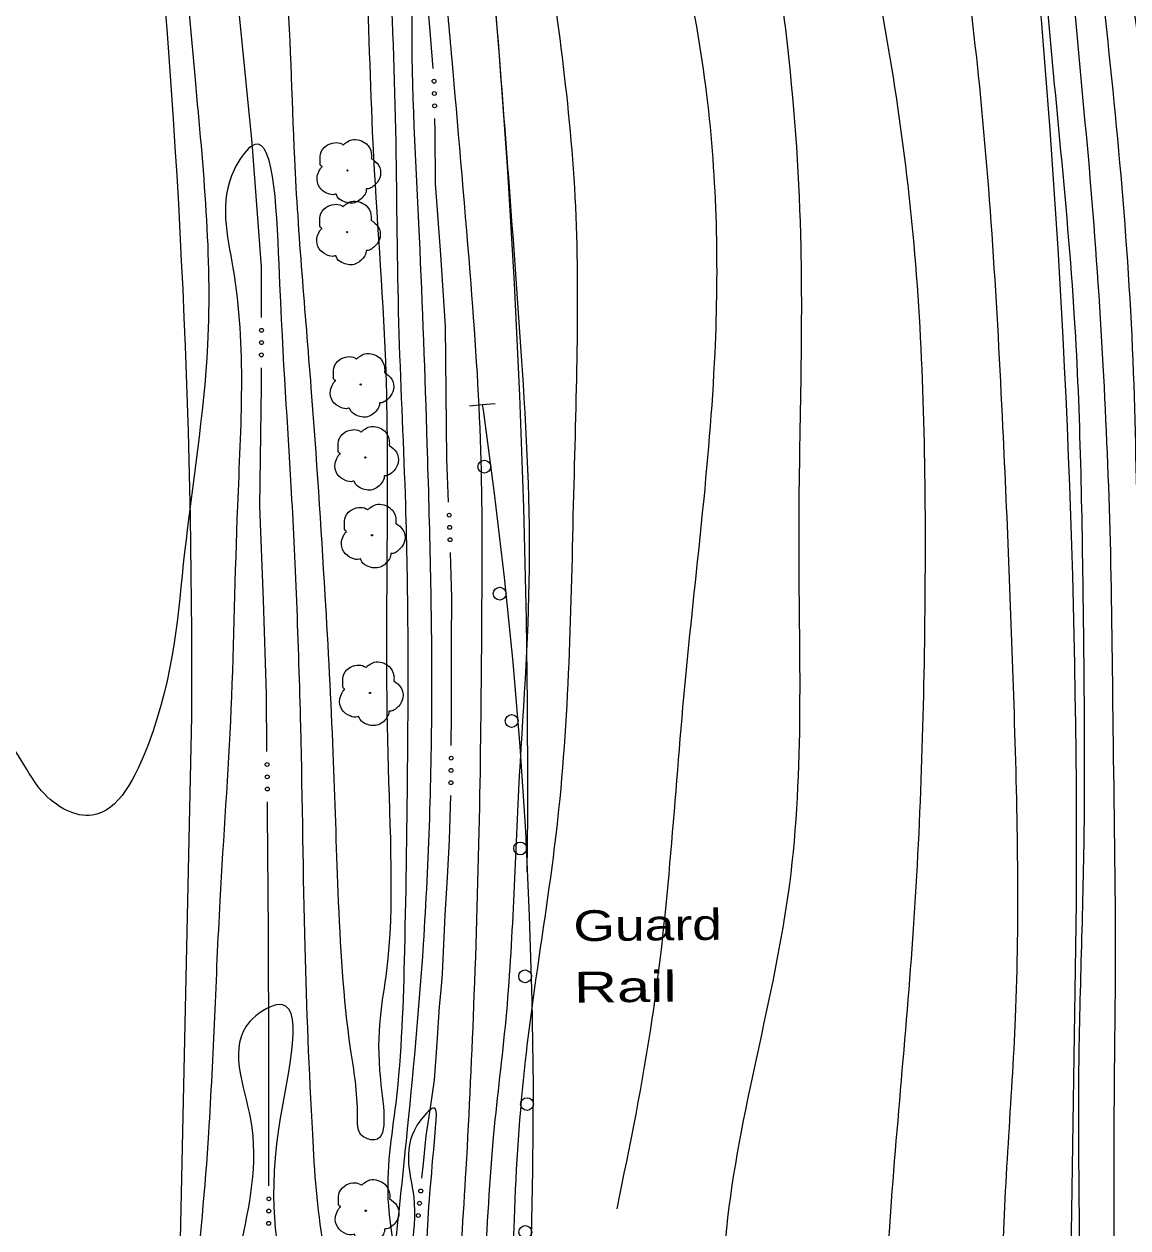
# Model space of a CAD drawing. Extents: x 2361708 to 2370558, y 6977955 to 6991887.
# Drawn here: x 2366247.3 to 2366419.7, y 6986817.7 to 6987005.8 of the extents above; entities that cross this region are included whole.
import ezdxf

# ---------------------------------------------------------------- set-up
doc = ezdxf.new("R2010")
doc.units = 0
doc.header["$LTSCALE"] = 1.9
for name, color, linetype, lineweight in [('2', 7, 'Continuous', 25), ('25', 7, 'Continuous', 25), ('29', 7, 'Continuous', 13), ('31', 7, 'Continuous', 13), ('35', 7, 'Continuous', 13), ('4', 7, 'Continuous', 25)]:
    doc.layers.add(name, color=color, linetype=linetype, lineweight=lineweight)

msp = doc.modelspace()

# ---------------------------------------------------------------- linework, layer by layer
at = {"layer": '2'}
for p, q in [((2366271.182, 6986788.887), (2366273.547, 6986897.615)), ((2366410.451, 6986784.412), (2366411.7, 6986868.509))]:
    msp.add_line(p, q, dxfattribs=at)
for centre, radius, start, end in [((2364945.32, 6986903.588), 1328.24, 359.74234, 12.02279), ((2364860.038, 6986876.125), 1551.681, 359.71875, 10.70321), ((2364876.937, 6986887.836), 1449.07, 359.42682, 10.50551)]:
    msp.add_arc(centre, radius, start, end, dxfattribs=at)
at = {"layer": '25'}
msp.add_line((2366314.071, 6986893.1), (2366314.07, 6986893.23), dxfattribs=at)
for points in [[(2366311.225, 6986998.849), (2366310.862, 6987003.365), (2366310.352, 6987009.69), (2366309.933, 6987015.917), (2366309.523, 6987022.143), (2366309.213, 6987026.421), (2366308.842, 6987030.687), (2366307.956, 6987036.559), (2366307.02, 6987042.43), (2366306.506, 6987046.996), (2366306.033, 6987051.562), (2366305.525, 6987056.627), (2366305.337, 6987058.525)], [(2366284.424, 6986959.931), (2366284.429, 6986967.852), (2366282.994, 6986987.229), (2366281.04, 6987006.572), (2366279.635, 6987019.709)], [(2366313.64, 6986931.068), (2366313.346, 6986937.856), (2366313.257, 6986948.205), (2366313.148, 6986958.555), (2366312.422, 6986969.708), (2366311.626, 6986980.851), (2366311.549, 6986988.951), (2366311.5, 6986991.011)], [(2366285.28, 6986892.116), (2366285.184, 6986901.106), (2366284.714, 6986915.792), (2366284.145, 6986930.477), (2366284.417, 6986949.171), (2366284.419, 6986952.091)], [(2366314.07, 6986893.23), (2366314.078, 6986897.661), (2366314.086, 6986902.081), (2366314.119, 6986909.122), (2366314.152, 6986916.152), (2366313.935, 6986923.23)], [(2366285.585, 6986824.276), (2366285.597, 6986826.226), (2366285.567, 6986845.087), (2366285.508, 6986863.947), (2366285.381, 6986882.527), (2366285.364, 6986884.277)], [(2366309.485, 6986825.474), (2366309.713, 6986827.806), (2366310.132, 6986832.08), (2366310.801, 6986836.456), (2366311.449, 6986840.843), (2366311.865, 6986846.577), (2366312.25, 6986852.311), (2366312.485, 6986854.873), (2366312.701, 6986857.435), (2366312.917, 6986862.008), (2366313.114, 6986866.59), (2366313.488, 6986872.473), (2366313.812, 6986878.357), (2366313.976, 6986885.259)]]:
    msp.add_lwpolyline(points, dxfattribs=at)
for centre in [(2366311.377, 6986996.84), (2366311.418, 6986994.92), (2366311.459, 6986993.001), (2366284.421, 6986957.93), (2366284.419, 6986956.01), (2366284.417, 6986954.09), (2366313.73, 6986929.063), (2366313.814, 6986927.145), (2366313.875, 6986925.226), (2366314.048, 6986891.105), (2366285.302, 6986890.111), (2366314.027, 6986889.185), (2366285.323, 6986888.191), (2366314.006, 6986887.265), (2366285.344, 6986886.271), (2366309.299, 6986823.484), (2366285.571, 6986822.271), (2366309.106, 6986821.573), (2366285.559, 6986820.351), (2366308.913, 6986819.663), (2366285.546, 6986818.431)]:
    msp.add_circle(centre, 0.3, dxfattribs=at)
at = {"layer": '29'}
for centre in [(2366297.856, 6986982.89), (2366297.808, 6986973.259), (2366299.925, 6986949.468), (2366300.653, 6986938.065), (2366301.669, 6986925.914), (2366301.383, 6986901.28), (2366300.713, 6986820.41)]:
    msp.add_circle(centre, 0.1, dxfattribs=at)
for points in [[(2366293.891, 6986983.463), (2366293.911, 6986983.473), (2366293.83, 6986983.542), (2366293.594, 6986984.17), (2366293.632, 6986985.45), (2366294.52, 6986986.749), (2366295.825, 6986987.231), (2366296.947, 6986987.042), (2366297.178, 6986986.914), (2366297.248, 6986986.915), (2366297.297, 6986986.955), (2366297.645, 6986987.248), (2366298.511, 6986987.697), (2366299.721, 6986987.628), (2366300.837, 6986987.039), (2366301.571, 6986985.616), (2366301.579, 6986984.756)], [(2366301.569, 6986984.776), (2366302.709, 6986983.717), (2366302.994, 6986982.129), (2366302.286, 6986980.802), (2366301.632, 6986980.256), (2366300.963, 6986980.04), (2366300.814, 6986980.028), (2366300.795, 6986979.918), (2366300.474, 6986979.015), (2366298.934, 6986977.851), (2366297.041, 6986978.132), (2366296.143, 6986979.074), (2366296.071, 6986979.203), (2366295.952, 6986979.182), (2366294.74, 6986979.3), (2366293.471, 6986980.299), (2366293.125, 6986981.936), (2366293.496, 6986982.959), (2366293.821, 6986983.402), (2366293.891, 6986983.453)], [(2366293.843, 6986973.832), (2366293.862, 6986973.842), (2366293.782, 6986973.911), (2366293.546, 6986974.539), (2366293.583, 6986975.819), (2366294.471, 6986977.118), (2366295.776, 6986977.6), (2366296.898, 6986977.411), (2366297.13, 6986977.283), (2366297.2, 6986977.284), (2366297.249, 6986977.325), (2366297.596, 6986977.618), (2366298.462, 6986978.066), (2366299.673, 6986977.998), (2366300.789, 6986977.408), (2366301.522, 6986975.985), (2366301.53, 6986975.125)], [(2366301.52, 6986975.145), (2366302.66, 6986974.085), (2366302.945, 6986972.498), (2366302.238, 6986971.172), (2366301.583, 6986970.625), (2366300.915, 6986970.409), (2366300.766, 6986970.397), (2366300.747, 6986970.287), (2366300.425, 6986969.384), (2366298.886, 6986968.22), (2366296.993, 6986968.501), (2366296.094, 6986969.443), (2366296.023, 6986969.572), (2366295.903, 6986969.551), (2366294.692, 6986969.669), (2366293.422, 6986970.668), (2366293.077, 6986972.304), (2366293.447, 6986973.328), (2366293.773, 6986973.771), (2366293.843, 6986973.821)], [(2366295.959, 6986950.041), (2366295.979, 6986950.051), (2366295.898, 6986950.12), (2366295.662, 6986950.748), (2366295.7, 6986952.028), (2366296.588, 6986953.327), (2366297.893, 6986953.809), (2366299.015, 6986953.62), (2366299.246, 6986953.492), (2366299.316, 6986953.493), (2366299.366, 6986953.534), (2366299.713, 6986953.827), (2366300.579, 6986954.275), (2366301.79, 6986954.207), (2366302.905, 6986953.617), (2366303.639, 6986952.194), (2366303.647, 6986951.334)], [(2366303.637, 6986951.354), (2366304.777, 6986950.294), (2366305.062, 6986948.707), (2366304.354, 6986947.381), (2366303.7, 6986946.835), (2366303.032, 6986946.618), (2366302.882, 6986946.607), (2366302.863, 6986946.496), (2366302.541, 6986945.593), (2366301.003, 6986944.428), (2366299.11, 6986944.71), (2366298.211, 6986945.652), (2366298.14, 6986945.781), (2366298.02, 6986945.76), (2366296.809, 6986945.879), (2366295.539, 6986946.877), (2366295.193, 6986948.513), (2366295.564, 6986949.537), (2366295.89, 6986949.98), (2366295.959, 6986950.031)], [(2366296.687, 6986938.637), (2366296.708, 6986938.648), (2366296.627, 6986938.716), (2366296.391, 6986939.345), (2366296.428, 6986940.625), (2366297.316, 6986941.923), (2366298.622, 6986942.406), (2366299.744, 6986942.216), (2366299.975, 6986942.088), (2366300.045, 6986942.089), (2366300.095, 6986942.129), (2366300.442, 6986942.423), (2366301.308, 6986942.871), (2366302.518, 6986942.803), (2366303.634, 6986942.213), (2366304.368, 6986940.79), (2366304.376, 6986939.93)], [(2366304.365, 6986939.95), (2366305.505, 6986938.891), (2366305.79, 6986937.304), (2366305.083, 6986935.977), (2366304.428, 6986935.431), (2366303.76, 6986935.214), (2366303.611, 6986935.203), (2366303.592, 6986935.093), (2366303.27, 6986934.19), (2366301.731, 6986933.025), (2366299.838, 6986933.307), (2366298.939, 6986934.248), (2366298.868, 6986934.378), (2366298.748, 6986934.357), (2366297.537, 6986934.475), (2366296.268, 6986935.473), (2366295.922, 6986937.11), (2366296.292, 6986938.133), (2366296.618, 6986938.577), (2366296.687, 6986938.627)], [(2366297.703, 6986926.486), (2366297.723, 6986926.496), (2366297.642, 6986926.566), (2366297.406, 6986927.193), (2366297.444, 6986928.474), (2366298.332, 6986929.772), (2366299.637, 6986930.254), (2366300.759, 6986930.065), (2366300.991, 6986929.938), (2366301.061, 6986929.938), (2366301.11, 6986929.979), (2366301.457, 6986930.272), (2366302.323, 6986930.72), (2366303.534, 6986930.652), (2366304.649, 6986930.062), (2366305.383, 6986928.639), (2366305.391, 6986927.779)], [(2366305.381, 6986927.799), (2366306.521, 6986926.74), (2366306.806, 6986925.153), (2366306.099, 6986923.826), (2366305.444, 6986923.279), (2366304.776, 6986923.063), (2366304.626, 6986923.052), (2366304.607, 6986922.942), (2366304.286, 6986922.038), (2366302.747, 6986920.874), (2366300.854, 6986921.156), (2366299.955, 6986922.097), (2366299.883, 6986922.227), (2366299.764, 6986922.206), (2366298.553, 6986922.324), (2366297.283, 6986923.322), (2366296.938, 6986924.959), (2366297.308, 6986925.982), (2366297.634, 6986926.426), (2366297.703, 6986926.476)], [(2366297.417, 6986901.852), (2366297.437, 6986901.862), (2366297.357, 6986901.931), (2366297.121, 6986902.56), (2366297.159, 6986903.84), (2366298.046, 6986905.138), (2366299.352, 6986905.621), (2366300.474, 6986905.431), (2366300.705, 6986905.304), (2366300.775, 6986905.304), (2366300.825, 6986905.345), (2366301.172, 6986905.638), (2366302.038, 6986906.087), (2366303.248, 6986906.018), (2366304.364, 6986905.428), (2366305.098, 6986904.006), (2366305.106, 6986903.146)], [(2366305.095, 6986903.166), (2366306.235, 6986902.106), (2366306.52, 6986900.519), (2366305.813, 6986899.192), (2366305.158, 6986898.646), (2366304.491, 6986898.429), (2366304.341, 6986898.418), (2366304.322, 6986898.308), (2366304, 6986897.405), (2366302.461, 6986896.24), (2366300.569, 6986896.522), (2366299.669, 6986897.464), (2366299.598, 6986897.593), (2366299.478, 6986897.571), (2366298.267, 6986897.69), (2366296.998, 6986898.688), (2366296.652, 6986900.325), (2366297.022, 6986901.348), (2366297.348, 6986901.791), (2366297.418, 6986901.842)], [(2366296.747, 6986820.982), (2366296.767, 6986820.992), (2366296.687, 6986821.061), (2366296.451, 6986821.689), (2366296.489, 6986822.97), (2366297.376, 6986824.268), (2366298.681, 6986824.75), (2366299.803, 6986824.561), (2366300.035, 6986824.434), (2366300.105, 6986824.434), (2366300.154, 6986824.475), (2366300.502, 6986824.768), (2366301.367, 6986825.216), (2366302.578, 6986825.148), (2366303.693, 6986824.559), (2366304.427, 6986823.135), (2366304.436, 6986822.275)], [(2366304.425, 6986822.295), (2366305.565, 6986821.236), (2366305.85, 6986819.648), (2366305.143, 6986818.322), (2366304.488, 6986817.776), (2366303.82, 6986817.559), (2366303.67, 6986817.548), (2366303.651, 6986817.437), (2366303.33, 6986816.535), (2366301.791, 6986815.37), (2366299.898, 6986815.652), (2366298.999, 6986816.593), (2366298.928, 6986816.723), (2366298.808, 6986816.702), (2366297.597, 6986816.82), (2366296.328, 6986817.818), (2366295.982, 6986819.455), (2366296.352, 6986820.478), (2366296.678, 6986820.921), (2366296.748, 6986820.972)]]:
    msp.add_spline(points, degree=3, dxfattribs=at)
at = {"layer": '31', "lineweight": 25}
for points in [[(2366423.685, 6986976.308), (2366422.868, 6986989.661), (2366420.396, 6987010.868), (2366417.547, 6987037.992), (2366415.056, 6987062.26), (2366412.942, 6987080.611), (2366409.715, 6987107.511), (2366406.445, 6987133.771), (2366404.868, 6987152.417), (2366404.732, 6987169.856), (2366403.616, 6987185.157), (2366401.64, 6987200.539), (2366399.406, 6987222.928)], [(2366339.962, 6986820.723), (2366345.46, 6986850.347), (2366350.546, 6986902.248), (2366355.26, 6986954.416), (2366353.976, 6986994.735), (2366345.324, 6987036.925), (2366335.08, 6987076.199), (2366334.203, 6987080.031)]]:
    msp.add_spline(points, degree=3, dxfattribs=at)
at = {"layer": '35'}
for points in [[(2366380.911, 6986785.251), (2366382.268, 6986813.966), (2366386.258, 6986864.446), (2366388.083, 6986917.526), (2366386.465, 6986969.843), (2366379.229, 6987018.737), (2366369.571, 6987062.657), (2366359.499, 6987118.434), (2366346.515, 6987163.982), (2366332.996, 6987216.326), (2366322.272, 6987255.606), (2366306.828, 6987311.562), (2366294.337, 6987352.575), (2366279.272, 6987408.674), (2366266.557, 6987447.065), (2366255.8, 6987497.105), (2366243.505, 6987538.57), (2366229.92, 6987570.512), (2366220.701, 6987604.986), (2366213.335, 6987636.027), (2366209.054, 6987648.728), (2366203.114, 6987665.562), (2366199.061, 6987672.143), (2366195.396, 6987673.659), (2366195.379, 6987671.298), (2366196.729, 6987663.871), (2366200.485, 6987645.436), (2366204.141, 6987621.679), (2366208.485, 6987591.929), (2366212.795, 6987565.689), (2366219.387, 6987528.72), (2366222.005, 6987515.324), (2366226.955, 6987480.62), (2366230.794, 6987448.235), (2366225.64, 6987440.165), (2366221.723, 6987442.998), (2366219.635, 6987452.238), (2366213.475, 6987477.461), (2366207.959, 6987504.27), (2366198.991, 6987542.896), (2366189.212, 6987578.425), (2366181.456, 6987606.433), (2366172.602, 6987639.37), (2366166.417, 6987654.552), (2366165.282, 6987651.931), (2366167.702, 6987636.203), (2366172.874, 6987607.571), (2366179.239, 6987565.129), (2366184.776, 6987536.041), (2366190.372, 6987503.913), (2366193.368, 6987474.91), (2366195.333, 6987451.277), (2366193.344, 6987436.518), (2366187.295, 6987420.579), (2366179.405, 6987404.803), (2366172.549, 6987391.747), (2366170.736, 6987368.889), (2366168.132, 6987351.434), (2366167.618, 6987340.368), (2366167.813, 6987321.889), (2366167.884, 6987307.079), (2366167.184, 6987302.912)], [(2366605.33, 6987660.65), (2366601.264, 6987643.42), (2366593.794, 6987613.988), (2366590.939, 6987587.199), (2366588.616, 6987560.136), (2366580.462, 6987522.726), (2366579.843, 6987491.049), (2366575.306, 6987470.715), (2366565.174, 6987436.277), (2366552.608, 6987401.095), (2366544.276, 6987371.855), (2366537.811, 6987348.162), (2366529.062, 6987319.637), (2366520.114, 6987293.141), (2366509.107, 6987263.315), (2366499.734, 6987235.244), (2366491.956, 6987204.509), (2366481.776, 6987174), (2366473.269, 6987148.368), (2366465.75, 6987124.115), (2366458.983, 6987094.339), (2366454.672, 6987067.107), (2366449.104, 6987041.713), (2366445.302, 6987012.455), (2366443.669, 6987001.209), (2366441.338, 6986973.925), (2366438.117, 6986940.503), (2366436.513, 6986900.986), (2366432.843, 6986859.919), (2366431.049, 6986821.46), (2366428.558, 6986790.015), (2366426.411, 6986768.764), (2366423.202, 6986764.393), (2366423.374, 6986774.745), (2366423.206, 6986791.354), (2366422.028, 6986809.924), (2366422.687, 6986826.901), (2366422.569, 6986860.271), (2366422.142, 6986892.519), (2366421.334, 6986921.813), (2366420.633, 6986951.288), (2366418.659, 6986982.19), (2366415.61, 6987012.463), (2366412.678, 6987040.036), (2366409.496, 6987073.837), (2366405.13, 6987105.998), (2366400.899, 6987139.688), (2366398.083, 6987167.643), (2366394.775, 6987192.593), (2366392.037, 6987220.688), (2366385.761, 6987258.03), (2366382.795, 6987292.354), (2366380.169, 6987325.59), (2366377.087, 6987351.973), (2366371.972, 6987389.225), (2366368.653, 6987413.315), (2366362.003, 6987452.084), (2366356.911, 6987486.987), (2366355.465, 6987509.714), (2366352.146, 6987533.734), (2366348.578, 6987567.121), (2366345.428, 6987588.063), (2366339.053, 6987621.133), (2366336.058, 6987643.716), (2366335.428, 6987658.46)], [(2366410.596, 6986783.884), (2366411.994, 6986806.188), (2366412.054, 6986837.681), (2366412.866, 6986876.3), (2366412.783, 6986914.511), (2366411.412, 6986959.77), (2366406.621, 6987015.517), (2366404.473, 6987046.758), (2366399.257, 6987093.691), (2366394.175, 6987130.584), (2366389.629, 6987171.103), (2366385.137, 6987198.612), (2366382.951, 6987218.192), (2366379.142, 6987247.387), (2366375.235, 6987273.431), (2366372.613, 6987294.627), (2366365.666, 6987334.113), (2366361.697, 6987362.367), (2366358.519, 6987384.277), (2366355.06, 6987409.346), (2366350.726, 6987440.266), (2366344.928, 6987469.432), (2366341.003, 6987491.946), (2366337.799, 6987516.486), (2366328.914, 6987570.534), (2366326.508, 6987597.503), (2366324.993, 6987622.14), (2366322.05, 6987645.592), (2366320.691, 6987657)], [(2366416.714, 6986784.192), (2366417.368, 6986800.499), (2366417.583, 6986832.593), (2366417.799, 6986859.286), (2366417.443, 6986895.655), (2366417.004, 6986924.982), (2366415.871, 6986952.512), (2366413.863, 6986981.654), (2366411.35, 6987009.372), (2366409.147, 6987037.022), (2366405.09, 6987071.355), (2366400.618, 6987110.375), (2366397.06, 6987138.472), (2366395.35, 6987160.497), (2366392.179, 6987184.768), (2366388.227, 6987209.201), (2366384.134, 6987235.694), (2366380.949, 6987263.535), (2366377.585, 6987291.264), (2366373.27, 6987318.014), (2366370.724, 6987340.681), (2366367.338, 6987371.781), (2366362.76, 6987397.758), (2366359.807, 6987427.542), (2366355.392, 6987450.021), (2366351.582, 6987473.215), (2366347.704, 6987504.43), (2366343.939, 6987529.125), (2366338.273, 6987562.303), (2366335.522, 6987586.508), (2366331.873, 6987610.594), (2366330.02, 6987628.788), (2366328.577, 6987645.935), (2366327.255, 6987657.643)], [(2366400.85, 6986784.431), (2366400.215, 6986811.236), (2366402.191, 6986850.557), (2366401.999, 6986898.068), (2366400.223, 6986942.813), (2366396.223, 6986999.527), (2366390.139, 6987046.092), (2366383.985, 6987085.345), (2366371.471, 6987135.129), (2366361.86, 6987174.029), (2366352.09, 6987210.748), (2366342.229, 6987250.666), (2366333.119, 6987285.36), (2366323.242, 6987323.849), (2366313.039, 6987357.723), (2366298.764, 6987399.159), (2366285.501, 6987462.446), (2366274.671, 6987499.105), (2366263.402, 6987534.709), (2366249.128, 6987571.835), (2366239.018, 6987602.26), (2366223.361, 6987638.603), (2366219.238, 6987646.234), (2366214.425, 6987656.089)], [(2366356.393, 6986786.018), (2366357.092, 6986817.626), (2366366.911, 6986871.412), (2366368.373, 6986925.769), (2366368.693, 6986970.954), (2366366.616, 6987002.156), (2366358.504, 6987046.49), (2366347.683, 6987084.34), (2366336.263, 6987133.713), (2366324.876, 6987184.767), (2366312.559, 6987229.602), (2366299.274, 6987274.148), (2366288.315, 6987312.895), (2366276.454, 6987359.155), (2366262.317, 6987399.692), (2366253.175, 6987441.927), (2366244.685, 6987479.728), (2366235.681, 6987519.934), (2366229.47, 6987542.096), (2366220.766, 6987568.725), (2366215.465, 6987586.755), (2366212.571, 6987586.088), (2366213.117, 6987582.302), (2366216.461, 6987562.974), (2366222.31, 6987528.408), (2366226.131, 6987501.053), (2366229.552, 6987474.714), (2366234.936, 6987444.874), (2366240.185, 6987411.362), (2366243.723, 6987380.034), (2366248.821, 6987352.972), (2366253.896, 6987319.908), (2366256.392, 6987303.541)], [(2366322.124, 6986786.732), (2366323.169, 6986798.842), (2366323.917, 6986819.081), (2366325.661, 6986843.858), (2366330.713, 6986881.478), (2366333.245, 6986933.875), (2366333.249, 6986981.687), (2366327.806, 6987028.248), (2366323.204, 6987064.226), (2366314.018, 6987104.7), (2366306.484, 6987139.72), (2366301.064, 6987163.86), (2366292.268, 6987201.218), (2366283.801, 6987235.459), (2366278.235, 6987260.277), (2366269.024, 6987296.091), (2366265.53, 6987308.079), (2366263.389, 6987314.388), (2366261.431, 6987313.12), (2366261.891, 6987308.924), (2366262.687, 6987304.171)], [(2366265.783, 6987285.639), (2366271.331, 6987252.291), (2366276.208, 6987218.966), (2366280.352, 6987188.164), (2366285.78, 6987151.574), (2366290.118, 6987116.113), (2366294.332, 6987085.232), (2366297.162, 6987053.757), (2366300.626, 6987015.498), (2366301.816, 6986987.148), (2366303.771, 6986953.056), (2366304.036, 6986926.207), (2366304.144, 6986891.786), (2366303.956, 6986857.922), (2366302.998, 6986840.903), (2366301.638, 6986831.469), (2366299.99, 6986832.263), (2366299.413, 6986835.148), (2366298.342, 6986845.728), (2366296.409, 6986870.151), (2366295.632, 6986891.975), (2366294.378, 6986916.544), (2366292.199, 6986948.955), (2366289.618, 6986984.772), (2366288.129, 6987014.099), (2366285.204, 6987034.553), (2366278.935, 6987067.024), (2366274.065, 6987094.229), (2366269.76, 6987116.829), (2366266.103, 6987139.646), (2366258.783, 6987165.857), (2366255.245, 6987177.124), (2366253.174, 6987176.164), (2366253.126, 6987172.824), (2366254.482, 6987161.756), (2366258.232, 6987134.48), (2366262.036, 6987109.895), (2366266.618, 6987077.098), (2366270.953, 6987033.507), (2366274.05, 6986997.124), (2366275.995, 6986955.641), (2366272.413, 6986923.265), (2366266.767, 6986893.34), (2366257.973, 6986882.176), (2366250.087, 6986886.001), (2366242.666, 6986894.411), (2366238.236, 6986893.268), (2366232.422, 6986892.663), (2366229.345, 6986886.003), (2366227.469, 6986864.565), (2366226.364, 6986847.213), (2366223.865, 6986842.919), (2366221.586, 6986841.798)], [(2366317.442, 6986787.997), (2366319.172, 6986809.025), (2366320.61, 6986831.289), (2366322.51, 6986849.159), (2366324.628, 6986886.19), (2366326.279, 6986920.758), (2366324.892, 6986956.117), (2366321.301, 6987004.545), (2366317.339, 6987047.799), (2366310.361, 6987087.504), (2366302.326, 6987119.54), (2366296.609, 6987144.426), (2366289.665, 6987177.352), (2366284.512, 6987195.453), (2366283.267, 6987193.882), (2366283.808, 6987188.587), (2366286.407, 6987170.841), (2366290.955, 6987138.532), (2366294.964, 6987110.279), (2366299.442, 6987073.7), (2366301.414, 6987049.387), (2366304.304, 6987015.773), (2366305.412, 6986985.513), (2366305.89, 6986957.346), (2366306.903, 6986930.684), (2366307.218, 6986891.355), (2366306.746, 6986861.059), (2366305.383, 6986837.215), (2366304.246, 6986821.213), (2366300.935, 6986799.191), (2366297.665, 6986798.149), (2366296.124, 6986803.445), (2366294.091, 6986815.306), (2366292.418, 6986832.382), (2366291.23, 6986861.592), (2366290.562, 6986896.097), (2366289.075, 6986933.555), (2366287.165, 6986968.288), (2366282.73, 6986986.607), (2366280.164, 6986983.022), (2366279.96, 6986967.689), (2366280.665, 6986930.454), (2366279.656, 6986898.743), (2366277.921, 6986868.795), (2366276.146, 6986832.576), (2366273.721, 6986806.802), (2366271.185, 6986789.597)], [(2366312.873, 6986787.914), (2366314.808, 6986805.333), (2366316.382, 6986826.889), (2366317.663, 6986854.133), (2366318.545, 6986885.403), (2366318.848, 6986913.527), (2366318.693, 6986939.207), (2366317.009, 6986967.002), (2366314.192, 6987000.197), (2366310.663, 6987033.775), (2366306.083, 6987052.622), (2366305.046, 6987048.132), (2366306.766, 6987034.398), (2366307.895, 6987007.247), (2366309.046, 6986972.516), (2366310.264, 6986940.156), (2366310.983, 6986901.341), (2366309.677, 6986862.057), (2366307, 6986831.25), (2366303.053, 6986796.291), (2366299.271, 6986776.474), (2366296.506, 6986771.767), (2366293.922, 6986771.143), (2366290.969, 6986773.515)], [(2366288.827, 6986786.275), (2366288.186, 6986805.29), (2366287.141, 6986833.161), (2366286.716, 6986852.548), (2366282.621, 6986849.979), (2366282.686, 6986834.719), (2366281.107, 6986814.593), (2366279.316, 6986794.765), (2366280.108, 6986789.332)], [(2366308.599, 6986788.313), (2366309.706, 6986798.014), (2366310.294, 6986816.161), (2366311.664, 6986834.035), (2366311.491, 6986836.403), (2366309.309, 6986834.612), (2366308.193, 6986822.541), (2366305.809, 6986805.087), (2366304.262, 6986791.072), (2366304.325, 6986787.693)]]:
    msp.add_spline(points, degree=3, dxfattribs=at)
at = {"layer": '4'}
for points in [[(2366316.927, 6986946.16), (2366318.915, 6986946.329), (2366320.904, 6986946.498)], [(2366325.281, 6986787.092), (2366326.075, 6986800.34), (2366326.55, 6986813.535), (2366326.814, 6986826.748), (2366326.917, 6986840.04), (2366326.721, 6986853.279), (2366326.286, 6986866.455), (2366325.709, 6986879.72), (2366324.824, 6986892.933), (2366323.709, 6986906.072), (2366322.373, 6986919.311), (2366320.798, 6986932.417), (2366319.073, 6986945.52), (2366318.915, 6986946.329)]]:
    msp.add_lwpolyline(points, dxfattribs=at)
for centre in [(2366319.233, 6986936.629), (2366321.622, 6986916.803), (2366323.487, 6986896.907), (2366324.831, 6986876.995), (2366325.598, 6986857.021), (2366325.895, 6986837.065), (2366325.623, 6986817.078)]:
    msp.add_circle(centre, 1, dxfattribs=at)

# ---------------------------------------------------------------- texts
for s, width, p in [('Guard', 1.3, (2366333.154, 6986862.51)), ('Rail', 1.45, (2366333.245, 6986852.911))]:
    msp.add_text(s, height=4.8, rotation=0.545, dxfattribs=dict(at, width=width)).set_placement(p)

doc.saveas('drawing.dxf')
